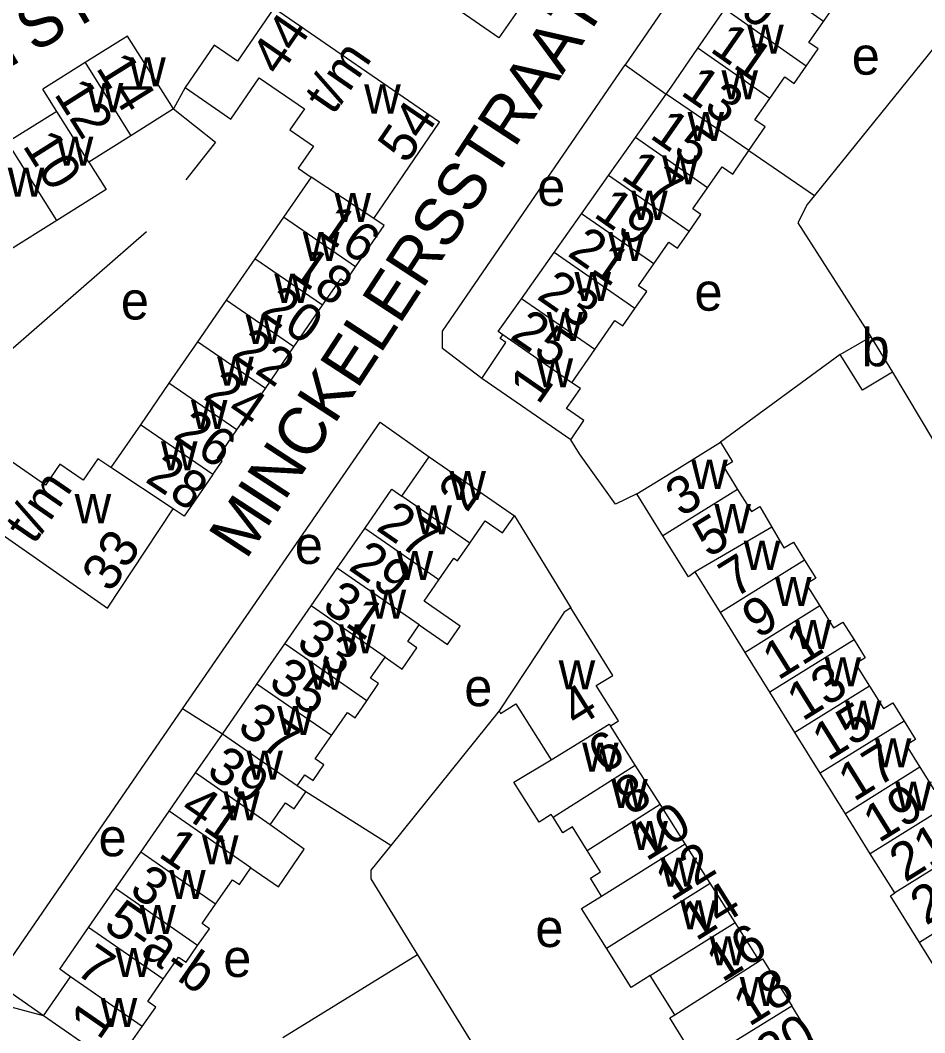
# Model space of a CAD drawing. Extents: x 159294 to 161936, y 384538 to 386517.
# Drawn here: x 159880.6 to 159976.3, y 385096.8 to 385204 of the extents above; entities that cross this region are included whole.
import ezdxf

# ---------------------------------------------------------------- set-up
doc = ezdxf.new("R2010")
doc.units = 0
for name, color, linetype in [('BLT_Basislijn', 7, 'Continuous'), ('BLT_Bebouwing', 7, 'Continuous'), ('BLT_Centroide', 7, 'Continuous'), ('BLT_Huisnummer', 7, 'Continuous'), ('BLT_Huisnummer_ tussenligend', 7, 'Continuous'), ('BLT_Huisnummer_reeks', 7, 'Continuous'), ('BLT_Onderverdeling_panden', 7, 'Continuous'), ('BLT_Straatnaam', 7, 'Continuous'), ('BLT_Vlakafsluiter', 7, 'Continuous')]:
    doc.layers.add(name, color=color, linetype=linetype)

msp = doc.modelspace()

# ---------------------------------------------------------------- linework, layer by layer
at = {"layer": 'BLT_Basislijn'}
for p, q in [((159980.73, 385205.36), (159964.62, 385185.41)), ((159944.59, 385199.25), (159948.93, 385196.14)), ((159898.02, 385196.83), (159896.78, 385194.57)), ((159957.69, 385190.17), (159964.62, 385185.41)), ((159893.92, 385181.56), (159869.01, 385159.87)), ((159967.36, 385168.61), (159954.67, 385159.33)), ((159972.88, 385166.74), (159985.92, 385144.83)), ((159932.89, 385151.51), (159938.85, 385141.78)), ((159877.89, 385102.23), (159897.73, 385131.1)), ((159901.97, 385128.43), (159897.73, 385131.1)), ((159931.26, 385130.89), (159919.79, 385116.66)), ((159919.79, 385116.66), (159910.8, 385122.32)), ((159922.61, 385105.08), (159908.36, 385096.31)), ((159922.61, 385105.08), (159935.75, 385083.84)), ((159883.05, 385098.63), (159877.89, 385102.23))]:
    msp.add_line(p, q, dxfattribs=at)
for points in [[(159969.84, 385224.38), (159965.99, 385226.85), (159964.08, 385227.58), (159944.59, 385199.25)], [(159929.43, 385166.06), (159925.25, 385169.23), (159925.25, 385171.05), (159944.03, 385198.43), (159944.59, 385199.25)], [(159896.78, 385194.57), (159901.25, 385191.07), (159898.09, 385187.06)], [(159964.62, 385185.41), (159963.85, 385184.46), (159962.87, 385182.51), (159970.59, 385170.46)], [(159897.73, 385131.1), (159918.67, 385161.45), (159923.84, 385157.77)], [(159945.84, 385153.84), (159943.57, 385152.77), (159939.75, 385158.07), (159938.84, 385159.58)], [(159919.79, 385116.66), (159917.69, 385114.05), (159917.67, 385113.12), (159921.98, 385106.09), (159922.61, 385105.08)]]:
    msp.add_lwpolyline(points, dxfattribs=at)
at = {"layer": 'BLT_Bebouwing'}
for p, q in [((159952.29, 385201), (159955.14, 385205.12)), ((159887.43, 385199.47), (159882.95, 385196.68)), ((159884.44, 385194.31), (159882.95, 385196.68)), ((159945.68, 385191.54), (159948.93, 385196.14)), ((159884.44, 385194.31), (159879.24, 385191.05)), ((159892.26, 385191.72), (159887.83, 385188.93)), ((159942.83, 385187.52), (159945.68, 385191.54)), ((159911.35, 385187.36), (159908.42, 385183.12)), ((159917.99, 385182.97), (159921.17, 385187.62)), ((159939.97, 385183.47), (159942.83, 385187.52)), ((159908.42, 385183.12), (159905.4, 385178.73)), ((159937.07, 385179.37), (159939.97, 385183.47)), ((159884.45, 385182.78), (159879.26, 385179.51)), ((159905.4, 385178.73), (159902.37, 385174.34)), ((159933.61, 385174.49), (159937.07, 385179.37)), ((159902.37, 385174.34), (159899.34, 385169.95)), ((159909.54, 385169.41), (159912.56, 385173.8)), ((159967.36, 385168.61), (159970.59, 385170.46)), ((159970.59, 385170.46), (159972.88, 385166.74)), ((159899.34, 385169.95), (159896.31, 385165.56)), ((159906.52, 385165.01), (159909.54, 385169.41)), ((159938.96, 385165.6), (159941.38, 385169.11)), ((159938.84, 385159.58), (159929.43, 385166.06)), ((159896.31, 385165.56), (159893.29, 385161.17)), ((159903.5, 385160.61), (159906.52, 385165.01)), ((159893.29, 385161.17), (159890.16, 385156.64)), ((159920.96, 385153.61), (159923.84, 385157.77)), ((159923.84, 385157.77), (159932.89, 385151.51)), ((159948.59, 385149.41), (159945.84, 385153.84)), ((159893.8, 385147.8), (159896.75, 385152.28)), ((159914.13, 385146), (159917.04, 385150.2)), ((159911.36, 385141.99), (159914.13, 385146)), ((159954.67, 385141.3), (159952, 385145.6)), ((159908.58, 385137.98), (159911.36, 385141.99)), ((159957.3, 385137.08), (159954.67, 385141.3)), ((159905.63, 385133.72), (159908.58, 385137.98)), ((159959.92, 385132.86), (159957.3, 385137.08)), ((159901.97, 385128.43), (159905.63, 385133.72)), ((159962.57, 385128.6), (159959.92, 385132.86)), ((159899.13, 385124.33), (159901.97, 385128.43)), ((159945.66, 385125.16), (159943.03, 385129.3)), ((159965.25, 385124.29), (159962.57, 385128.6)), ((159948.29, 385121.02), (159945.66, 385125.16)), ((159896.34, 385120.29), (159899.13, 385124.33)), ((159967.91, 385120.01), (159965.25, 385124.29)), ((159910.8, 385122.32), (159909.87, 385122.96)), ((159950.95, 385116.84), (159948.29, 385121.02)), ((159893.32, 385115.93), (159896.34, 385120.29)), ((159970.54, 385115.78), (159967.91, 385120.01)), ((159953.6, 385112.67), (159950.95, 385116.84)), ((159890.66, 385112.09), (159893.32, 385115.93)), ((159973.13, 385111.63), (159970.54, 385115.78)), ((159956.24, 385108.51), (159953.6, 385112.67)), ((159887.8, 385107.96), (159890.66, 385112.09)), ((159958.82, 385104.46), (159956.24, 385108.51)), ((159978.54, 385101.91), (159975.75, 385106.39)), ((159883.05, 385098.63), (159885.9, 385102.75)), ((159892.42, 385092.14), (159883.05, 385098.63))]:
    msp.add_line(p, q, dxfattribs=at)
for points in [[(159935.16, 385207.78), (159931.24, 385202.11), (159913.7, 385214.23)], [(159965.6, 385203.83), (159967.15, 385206.05), (159968.09, 385205.39), (159969.39, 385207.26)], [(159907.42, 385205.22), (159903.57, 385199.62), (159901.11, 385201.32), (159898.02, 385196.83)], [(159921.17, 385187.62), (159924.96, 385193.18), (159907.42, 385205.22)], [(159963.76, 385199.1), (159965.03, 385200.92), (159964.05, 385201.6), (159965.6, 385203.83)], [(159896.78, 385194.57), (159891.92, 385202.27), (159887.43, 385199.47)], [(159948.93, 385196.14), (159949.46, 385196.89), (159952.29, 385201)], [(159959.91, 385195.69), (159961.5, 385197.97), (159962.49, 385197.28), (159963.76, 385199.1)], [(159898.02, 385196.83), (159902.14, 385194), (159902.85, 385193.5), (159905.86, 385197.87), (159910.65, 385194.57)], [(159957.69, 385190.17), (159959.4, 385192.67), (159958.33, 385193.42), (159959.91, 385195.69)], [(159896.78, 385194.57), (159892.55, 385191.9), (159892.26, 385191.72)], [(159910.65, 385194.57), (159909.12, 385192.35), (159911.61, 385190.63), (159909.99, 385188.29), (159911.35, 385187.36)], [(159953.32, 385186.22), (159954.87, 385188.44), (159955.98, 385187.66), (159957.69, 385190.17)], [(159887.83, 385188.93), (159889.65, 385186.05), (159884.45, 385182.78)], [(159951.36, 385181.62), (159952.59, 385183.39), (159951.77, 385184), (159953.32, 385186.22)], [(159916.07, 385177.86), (159919.09, 385182.24), (159917.99, 385182.97)], [(159947.62, 385178.17), (159949.22, 385180.48), (159950.13, 385179.84), (159951.36, 385181.62)], [(159912.56, 385173.8), (159914.49, 385176.61), (159914.98, 385176.29), (159916.07, 385177.86)], [(159945.62, 385173.45), (159946.88, 385175.27), (159946.02, 385175.86), (159947.62, 385178.17)], [(159931.64, 385170.67), (159931.15, 385171.01), (159933.61, 385174.49)], [(159941.38, 385169.11), (159943.52, 385172.2), (159944.36, 385171.62), (159945.62, 385173.45)], [(159929.43, 385166.06), (159931.97, 385169.86), (159931.36, 385170.28), (159931.64, 385170.67)], [(159972.88, 385166.74), (159969.73, 385164.81), (159967.36, 385168.61)], [(159938.84, 385159.58), (159940.23, 385161.6), (159938.39, 385162.87), (159939.86, 385164.98), (159938.96, 385165.6)], [(159900.96, 385155.89), (159901.93, 385157.31), (159901.44, 385157.62), (159903.5, 385160.61)], [(159883.24, 385154.78), (159876.09, 385159.71), (159875.02, 385158.16), (159872.18, 385154.05)], [(159945.84, 385153.84), (159950.09, 385156.48), (159954.67, 385159.33)], [(159954.67, 385159.33), (159955.97, 385157.25), (159955.04, 385156.67), (159956.5, 385154.32)], [(159890.16, 385156.64), (159888.8, 385157.57), (159887.24, 385155.3), (159884.78, 385157), (159883.24, 385154.78)], [(159900.96, 385155.89), (159897.93, 385151.5), (159896.75, 385152.28)], [(159872.18, 385154.05), (159889.81, 385141.77), (159893.8, 385147.8)], [(159917.04, 385150.2), (159919.91, 385154.34), (159920.96, 385153.61)], [(159956.5, 385154.32), (159957.96, 385151.98), (159958.85, 385152.53), (159960.12, 385150.33)], [(159928.15, 385148.63), (159929.78, 385150.99), (159931.63, 385149.71), (159932.89, 385151.51)], [(159960.12, 385150.33), (159961.4, 385148.13), (159962.4, 385148.75), (159963.59, 385146.85)], [(159924.88, 385144.77), (159926.46, 385147.04), (159926.86, 385146.77), (159928.15, 385148.63)], [(159952, 385145.6), (159951.3, 385145.06), (159948.59, 385149.41)], [(159963.59, 385146.85), (159964.77, 385144.94), (159963.77, 385144.31), (159965.21, 385141.99)], [(159922.81, 385139.99), (159925.79, 385137.92), (159927.13, 385139.85), (159923.31, 385142.49), (159924.88, 385144.77)], [(159938.85, 385141.78), (159938.13, 385141.33), (159935.38, 385137.15), (159931.26, 385130.89)], [(159943.03, 385129.3), (159943.88, 385129.83), (159941.54, 385133.56), (159943.29, 385134.64), (159938.85, 385141.78)], [(159965.21, 385141.99), (159966.65, 385139.67), (159967.65, 385140.29), (159968.83, 385138.4)], [(159919.19, 385136.56), (159920.99, 385135.32), (159922.55, 385137.57), (159921.59, 385138.24), (159922.81, 385139.99)], [(159968.83, 385138.4), (159970.01, 385136.5), (159968.99, 385135.86), (159970.46, 385133.5)], [(159917.25, 385131.97), (159918.5, 385133.78), (159917.66, 385134.35), (159919.19, 385136.56)], [(159970.46, 385133.5), (159971.93, 385131.14), (159972.93, 385131.76), (159974.13, 385129.82)], [(159913.5, 385128.28), (159915.2, 385130.73), (159916.01, 385130.17), (159917.25, 385131.97)], [(159931.26, 385130.89), (159931.42, 385130.63), (159933.04, 385131.65), (159936.75, 385125.73)], [(159974.13, 385129.82), (159975.34, 385127.88), (159974.34, 385127.26), (159975.8, 385124.92)], [(159909.87, 385122.96), (159910.68, 385124.13), (159911.56, 385123.53), (159912.71, 385125.19), (159911.8, 385125.82), (159913.5, 385128.28)], [(159936.97, 385119.64), (159936.78, 385119.93), (159935.5, 385119.13), (159932.82, 385123.34), (159936.75, 385125.73)], [(159975.8, 385124.92), (159977.26, 385122.57), (159978.24, 385123.18), (159979.41, 385121.3)], [(159907.04, 385118.85), (159908.65, 385121.17), (159909.56, 385120.53), (159910.8, 385122.32)], [(159904.99, 385114.3), (159907.89, 385112.26), (159910.64, 385116.27), (159907.04, 385118.85)], [(159940.58, 385116.12), (159939.02, 385118.61), (159938, 385117.98), (159936.97, 385119.64)], [(159942.1, 385111.3), (159940.92, 385113.19), (159941.99, 385113.86), (159940.58, 385116.12)], [(159901.23, 385110.45), (159903.05, 385113.03), (159903.77, 385112.53), (159904.99, 385114.3)], [(159942.61, 385105.8), (159939.98, 385109.99), (159942.1, 385111.3)], [(159975.75, 385106.39), (159972.67, 385111.34), (159973.13, 385111.63)], [(159899.35, 385106.07), (159900.59, 385107.85), (159899.81, 385108.39), (159901.23, 385110.45)], [(159885.9, 385102.75), (159884.75, 385103.55), (159887.8, 385107.96)], [(159895.69, 385102.5), (159897.32, 385104.85), (159898.12, 385104.29), (159899.35, 385106.07)], [(159947.25, 385102.88), (159945.24, 385101.61), (159942.61, 385105.8)], [(159958.82, 385104.46), (159959.14, 385104.66), (159962.23, 385099.67)], [(159949.84, 385098.75), (159947.25, 385102.88)], [(159893.48, 385097.5), (159894.92, 385099.55), (159894.06, 385100.15), (159895.69, 385102.5)], [(159964.95, 385094.45), (159965.32, 385094.68), (159962.23, 385099.67)], [(159952.09, 385093.98), (159949.32, 385098.42), (159949.84, 385098.75)], [(159892.42, 385092.14), (159893.75, 385094.06), (159891.98, 385095.39), (159893.48, 385097.5)]]:
    msp.add_lwpolyline(points, dxfattribs=at)
at = {"layer": 'BLT_Onderverdeling_panden'}
for p, q in [((159965.6, 385203.83), (159957.93, 385209.17)), ((159963.76, 385199.1), (159955.14, 385205.12)), ((159959.91, 385195.69), (159952.29, 385201)), ((159887.43, 385199.47), (159892.26, 385191.72)), ((159957.69, 385190.17), (159948.93, 385196.14)), ((159887.83, 385188.93), (159884.44, 385194.31)), ((159953.32, 385186.22), (159945.68, 385191.54)), ((159884.45, 385182.78), (159879.24, 385191.05)), ((159917.99, 385182.97), (159911.35, 385187.36)), ((159951.36, 385181.62), (159942.83, 385187.52)), ((159916.07, 385177.86), (159908.42, 385183.12)), ((159947.62, 385178.17), (159939.97, 385183.47)), ((159912.56, 385173.8), (159905.4, 385178.73)), ((159945.62, 385173.45), (159937.07, 385179.37)), ((159909.54, 385169.41), (159902.37, 385174.34)), ((159941.38, 385169.11), (159933.61, 385174.49)), ((159938.96, 385165.6), (159931.64, 385170.67)), ((159906.52, 385165.01), (159899.34, 385169.95)), ((159903.5, 385160.61), (159896.31, 385165.56)), ((159900.96, 385155.89), (159893.29, 385161.17)), ((159896.75, 385152.28), (159890.16, 385156.64)), ((159956.5, 385154.32), (159948.59, 385149.41)), ((159928.15, 385148.63), (159920.96, 385153.61)), ((159924.88, 385144.77), (159917.04, 385150.2)), ((159960.12, 385150.33), (159952, 385145.6)), ((159963.59, 385146.85), (159954.67, 385141.3)), ((159922.81, 385139.99), (159914.13, 385146)), ((159919.19, 385136.56), (159911.36, 385141.99)), ((159965.21, 385141.99), (159957.3, 385137.08)), ((159917.25, 385131.97), (159908.58, 385137.98)), ((159968.83, 385138.4), (159959.92, 385132.86)), ((159913.5, 385128.28), (159905.63, 385133.72)), ((159970.46, 385133.5), (159962.57, 385128.6)), ((159974.13, 385129.82), (159965.25, 385124.29)), ((159909.87, 385122.96), (159901.97, 385128.43)), ((159936.97, 385119.64), (159945.66, 385125.16)), ((159907.04, 385118.85), (159899.13, 385124.33)), ((159975.8, 385124.92), (159967.91, 385120.01)), ((159940.58, 385116.12), (159948.29, 385121.02)), ((159979.41, 385121.3), (159970.54, 385115.78)), ((159904.99, 385114.3), (159896.34, 385120.29)), ((159942.1, 385111.3), (159950.95, 385116.84)), ((159901.23, 385110.45), (159893.32, 385115.93)), ((159942.61, 385105.8), (159953.6, 385112.67)), ((159899.35, 385106.07), (159890.66, 385112.09)), ((159983.58, 385111.25), (159975.75, 385106.39)), ((159895.69, 385102.5), (159887.8, 385107.96)), ((159947.25, 385102.88), (159956.24, 385108.51)), ((159949.84, 385098.75), (159958.82, 385104.46)), ((159893.48, 385097.5), (159885.9, 385102.75)), ((159954.42, 385094.84), (159962.23, 385099.67))]:
    msp.add_line(p, q, dxfattribs=at)
for points in [[(159936.75, 385125.73), (159942.91, 385129.49), (159943.03, 385129.3)], [(159983.29, 385117.95), (159973.13, 385111.63)]]:
    msp.add_lwpolyline(points, dxfattribs=at)
at = {"layer": 'BLT_Vlakafsluiter'}
msp.add_lwpolyline([(159883.05, 385098.63), (159859.93, 385104.81)], dxfattribs=at)

# ---------------------------------------------------------------- texts
at = {"layer": 'BLT_Centroide'}
for s, p in [('w', (159957.51, 385200.41)), ('e', (159968.58, 385198.2)), ('w', (159892.11, 385196.97)), ('w', (159954.79, 385195.59)), ('w', (159887.61, 385194.23)), ('w', (159916.98, 385194.09)), ('w', (159951.2, 385191.19)), ('w', (159884.44, 385188.56)), ('w', (159948.49, 385186.59)), ('w', (159879.25, 385185.28)), ('e', (159935.29, 385184.32)), ('w', (159913.84, 385182.62)), ('w', (159945.23, 385182.84)), ('w', (159910.48, 385178.47)), ('w', (159942.8, 385178.47)), ('w', (159907.47, 385174.06)), ('w', (159939.23, 385174.25)), ('e', (159891.22, 385172.3)), ('e', (159951.93, 385173.23)), ('w', (159904.44, 385169.69)), ('w', (159936.29, 385170.03)), ('b', (159969.62, 385167.35)), ('w', (159901.42, 385165.28)), ('w', (159935.22, 385165.12)), ('w', (159898.64, 385160.72)), ('w', (159895.47, 385156.34)), ('w', (159951.59, 385154.38)), ('w', (159925.99, 385153.19)), ('w', (159886.33, 385150.75)), ('w', (159922.39, 385149.56)), ('w', (159954.04, 385149.69)), ('e', (159909.63, 385146.44)), ('w', (159957.15, 385145.81)), ('w', (159920.41, 385144.72)), ('w', (159960.45, 385141.97)), ('w', (159917.56, 385140.66)), ('w', (159914.3, 385136.97)), ('w', (159962.56, 385137.44)), ('w', (159911.05, 385133.12)), ('w', (159937.56, 385133.16)), ('w', (159965.7, 385133.5)), ('e', (159927.57, 385131.39)), ('w', (159967.86, 385128.91)), ('w', (159907.75, 385128.34)), ('w', (159940.04, 385124.47)), ('w', (159971.02, 385124.91)), ('w', (159904.51, 385123.62)), ('w', (159943.12, 385120.62)), ('w', (159973.17, 385120.34)), ('w', (159902.06, 385119.31)), ('e', (159888.86, 385115.51)), ('w', (159945.25, 385116.16)), ('w', (159899.81, 385114.66)), ('w', (159948.34, 385112.28)), ('w', (159896.34, 385111)), ('w', (159893.18, 385107.28)), ('w', (159950.42, 385107.78)), ('e', (159935.09, 385105.91)), ('w', (159953.53, 385103.97)), ('w', (159890.64, 385102.72)), ('e', (159902.06, 385102.74)), ('w', (159956.72, 385099.66)), ('w', (159889.09, 385097.44))]:
    msp.add_text(s, height=4, dxfattribs=at).set_placement(p)
at = {"layer": 'BLT_Huisnummer'}
for s, rotation, p in [('9', 325.7143, (159956.62, 385204.53)), ('14', 301.8977, (159888.52, 385198.92)), ('13', 325.3048, (159950.33, 385196.16)), ('10', 302.2172, (159880.75, 385190.69)), ('17', 325.2913, (159943.99, 385187.25)), ('16', 325.4645, (159911.88, 385181.44)), ('21', 325.2913, (159938.36, 385179.12)), ('20', 325.4643, (159905.84, 385172.88)), ('25', 325.2906, (159932.27, 385170.37)), ('1', 55.293, (159935.42, 385163.16)), ('24', 325.4681, (159899.81, 385163.98)), ('28', 326.5367, (159893.66, 385155.2)), ('2', 55.2794, (159927.85, 385151.76)), ('3', 31.8729, (159950.53, 385151.32)), ('27', 325.3037, (159918.11, 385150.1)), ('7', 31.8671, (159956.17, 385142.75)), ('31', 325.3079, (159912.37, 385141.66)), ('11', 31.8745, (159960.78, 385134.06)), ('35', 325.3083, (159906.69, 385133.56)), ('4', 32.0372, (159939.44, 385129.02)), ('15', 31.8806, (159966.05, 385125.51)), ('8', 32.0406, (159945.16, 385119.71)), ('19', 31.8757, (159971.44, 385116.86)), ('41', 325.3045, (159897.31, 385120.08)), ('1', 325.3011, (159895.06, 385115.56)), ('12', 32.0434, (159949.47, 385110.7)), ('23', 31.8782, (159976.42, 385108.13)), ('16', 32.0361, (159954.87, 385102.11)), ('7', 325.313, (159886.26, 385103.2)), ('1', 55.3048, (159888.93, 385095.94)), ('20', 31.8038, (159960.08, 385092.56))]:
    msp.add_text(s, height=4, rotation=rotation, dxfattribs=at).set_placement(p)
at = {"layer": 'BLT_Huisnummer_ tussenligend'}
for s, rotation, p in [('11', 325.0557, (159953.44, 385200.73)), ('12', 302.2172, (159884.08, 385196.16)), ('15', 325.0557, (159947.07, 385191.58)), ('19', 325.0557, (159941.12, 385183.25)), ('18', 325.4645, (159909, 385176.96)), ('23', 325.0557, (159935.11, 385174.57)), ('22', 325.4643, (159902.82, 385168.4)), ('26', 325.4681, (159896.63, 385159.8)), ('5', 31.8729, (159953.42, 385147.02)), ('29', 325.3037, (159915.18, 385145.91)), ('9', 31.8729, (159958.63, 385138.45)), ('33', 325.3079, (159909.63, 385137.73)), ('13', 31.8729, (159963.37, 385129.73)), ('37', 325.3083, (159903.4, 385128.82)), ('6', 32.0372, (159942.33, 385124.15)), ('17', 31.8729, (159968.8, 385121.22)), ('39', 325.3083, (159900.13, 385124.18)), ('10', 32.0372, (159946.84, 385114.91)), ('21', 31.8729, (159974.22, 385112.69)), ('3', 325.3011, (159891.97, 385111.63)), ('14', 32.0372, (159952.1, 385106.47)), ('18', 32.0372, (159957.71, 385097.42))]:
    msp.add_text(s, height=4, rotation=rotation, dxfattribs=at).set_placement(p)
at = {"layer": 'BLT_Huisnummer_reeks'}
for s, rotation, p in [('44', 55.4137, (159908, 385197.91)), ('t/m', 55.4137, (159913.68, 385193.81)), ('54', 55.6861, (159921.46, 385188.64)), ('t/m', 55.4106, (159882.01, 385148.38)), ('33', 56.5459, (159890.17, 385143.29)), ('5-a-b', 325.3011, (159889.23, 385107.89))]:
    msp.add_text(s, height=4, rotation=rotation, dxfattribs=at).set_placement(p)
at = {"layer": 'BLT_Straatnaam'}
for s, rotation, p in [('FARADAYSTRAAT', 30.3288, (159854.78, 385184.5)), ('MINCKELERSSTRAAT', 56.8952, (159904.47, 385146.77))]:
    msp.add_text(s, height=5, rotation=rotation, dxfattribs=at).set_placement(p)

doc.saveas('drawing.dxf')
